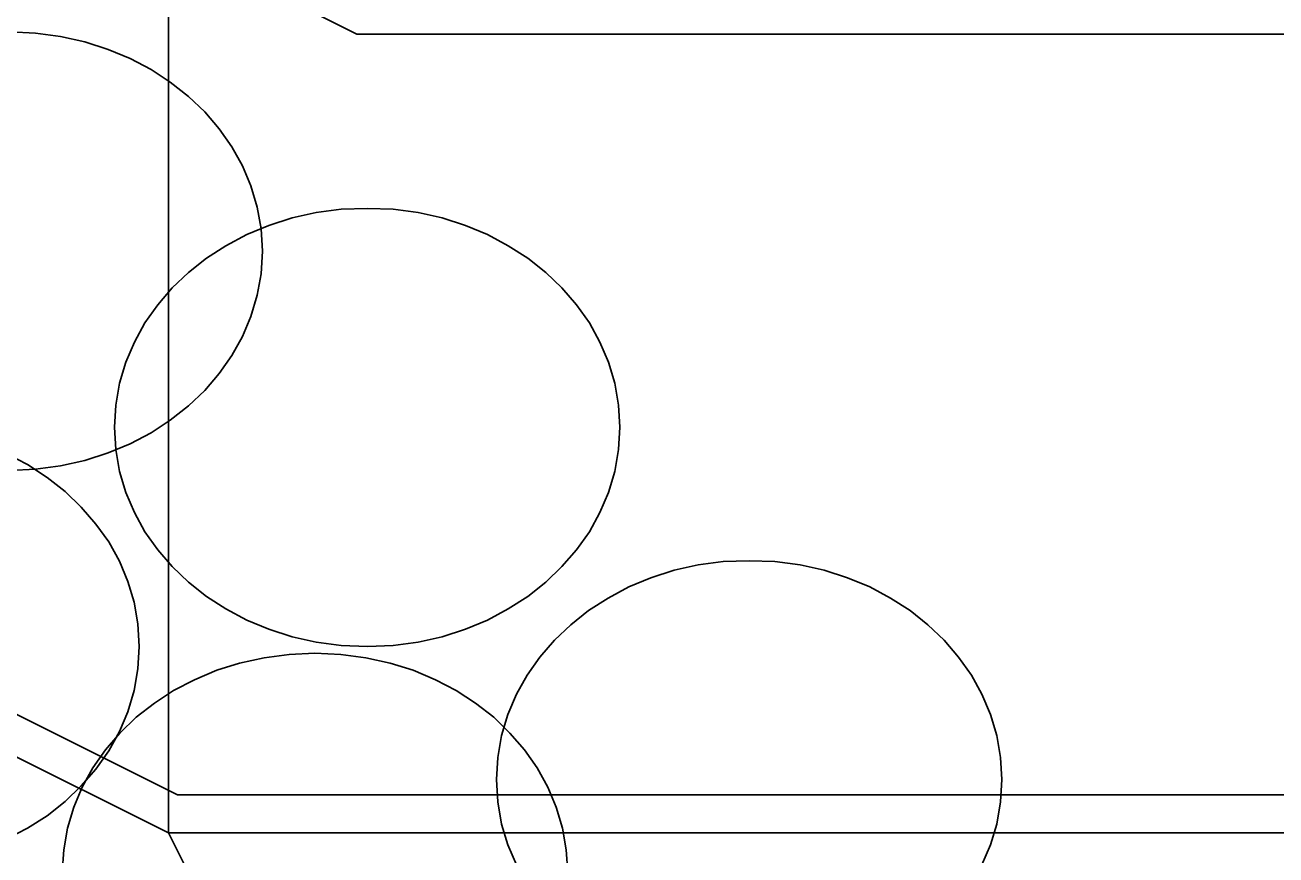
# Model space of a CAD drawing. Extents: x 1578769 to 1579225, y 724002 to 724828.
# Drawn here: x 1578867.676 to 1578868.334, y 724450.453 to 724450.889 of the extents above; entities that cross this region are included whole.
import ezdxf

# ---------------------------------------------------------------- set-up
doc = ezdxf.new("R2010")
doc.units = 0
for name, color, linetype in [('1', 7, 'Continuous'), ('Old_Level_1', 7, 'Continuous'), ('R_Fin Surface', 7, 'Continuous')]:
    doc.layers.add(name, color=color, linetype=linetype)

msp = doc.modelspace()

# ---------------------------------------------------------------- linework, layer by layer
at = {"layer": '1'}
msp.add_line((1578867.75172, 724450.46458), (1578867.75172, 724461.19849), dxfattribs=at)
at = {"layer": 'Old_Level_1'}
for points in [[(1578867.66821, 724450.88578), (1578867.68179, 724450.88514), (1578867.69491, 724450.88337), (1578867.70781, 724450.88053), (1578867.72006, 724450.8766), (1578867.73166, 724450.87178), (1578867.7426, 724450.8661), (1578867.75266, 724450.85932), (1578867.76229, 724450.85187), (1578867.77081, 724450.84378), (1578867.77846, 724450.83481), (1578867.78503, 724450.82541), (1578867.79072, 724450.81535), (1578867.7951, 724450.80485), (1578867.79837, 724450.79369), (1578867.80057, 724450.78231), (1578867.80122, 724450.77049), (1578867.80057, 724450.75868), (1578867.79837, 724450.74732), (1578867.7951, 724450.73616), (1578867.79072, 724450.72566), (1578867.78503, 724450.7156), (1578867.77846, 724450.70618), (1578867.77081, 724450.69722), (1578867.76229, 724450.68912), (1578867.75266, 724450.6817), (1578867.7426, 724450.67491), (1578867.73166, 724450.66922), (1578867.72006, 724450.66441), (1578867.70781, 724450.66047), (1578867.69491, 724450.65762), (1578867.68179, 724450.65588), (1578867.66821, 724450.65522)], [(1578867.66821, 724450.88578), (1578867.68179, 724450.88514), (1578867.69491, 724450.88337), (1578867.70781, 724450.88053), (1578867.72006, 724450.8766), (1578867.73166, 724450.87178), (1578867.7426, 724450.8661), (1578867.75266, 724450.85932), (1578867.76229, 724450.85187), (1578867.77081, 724450.84378), (1578867.77846, 724450.83481), (1578867.78503, 724450.82541), (1578867.79072, 724450.81535), (1578867.7951, 724450.80485), (1578867.79837, 724450.79369), (1578867.80057, 724450.78231), (1578867.80122, 724450.77049), (1578867.80057, 724450.75868), (1578867.79837, 724450.74732), (1578867.7951, 724450.73616), (1578867.79072, 724450.72566), (1578867.78503, 724450.7156), (1578867.77846, 724450.70618), (1578867.77081, 724450.69722), (1578867.76229, 724450.68912), (1578867.75266, 724450.6817), (1578867.7426, 724450.67491), (1578867.73166, 724450.66922), (1578867.72006, 724450.66441), (1578867.70781, 724450.66047), (1578867.69491, 724450.65762), (1578867.68179, 724450.65588), (1578867.66821, 724450.65522)], [(1578867.72334, 724450.67797), (1578867.724, 724450.68957), (1578867.72596, 724450.70116), (1578867.72925, 724450.7121), (1578867.73384, 724450.7226), (1578867.73931, 724450.73289), (1578867.7461, 724450.74228), (1578867.75375, 724450.75126), (1578867.76229, 724450.75935), (1578867.77169, 724450.76678), (1578867.78197, 724450.77335), (1578867.7929, 724450.77925), (1578867.8045, 724450.78407), (1578867.81675, 724450.78801), (1578867.82944, 724450.79085), (1578867.84257, 724450.7926), (1578867.85635, 724450.79303), (1578867.86991, 724450.7926), (1578867.88304, 724450.79085), (1578867.89572, 724450.78801), (1578867.90797, 724450.78407), (1578867.91956, 724450.77925), (1578867.9305, 724450.77335), (1578867.94079, 724450.76678), (1578867.95019, 724450.75935), (1578867.95872, 724450.75126), (1578867.96637, 724450.74228), (1578867.97316, 724450.73289), (1578867.97862, 724450.7226), (1578867.98321, 724450.7121), (1578867.9865, 724450.70116), (1578867.98846, 724450.68957), (1578867.98912, 724450.67797), (1578867.98846, 724450.66616), (1578867.9865, 724450.65457), (1578867.98321, 724450.64364), (1578867.97862, 724450.63314), (1578867.97316, 724450.62285), (1578867.96637, 724450.61345), (1578867.95872, 724450.60469), (1578867.95019, 724450.59639), (1578867.94079, 724450.58894), (1578867.9305, 724450.58238), (1578867.91956, 724450.57647), (1578867.90797, 724450.57166), (1578867.89572, 724450.56772), (1578867.88304, 724450.56489), (1578867.86991, 724450.56312), (1578867.85635, 724450.56269), (1578867.84257, 724450.56312), (1578867.82944, 724450.56489), (1578867.81675, 724450.56772), (1578867.8045, 724450.57166), (1578867.7929, 724450.57647), (1578867.78197, 724450.58238), (1578867.77169, 724450.58894), (1578867.76229, 724450.59639), (1578867.75375, 724450.60469), (1578867.7461, 724450.61345), (1578867.73931, 724450.62285), (1578867.73384, 724450.63314), (1578867.72925, 724450.64364), (1578867.72596, 724450.65457), (1578867.724, 724450.66616), (1578867.72334, 724450.67797), (1578867.72334, 724450.67797)], [(1578867.72334, 724450.67797), (1578867.724, 724450.68957), (1578867.72596, 724450.70116), (1578867.72925, 724450.7121), (1578867.73384, 724450.7226), (1578867.73931, 724450.73289), (1578867.7461, 724450.74228), (1578867.75375, 724450.75126), (1578867.76229, 724450.75935), (1578867.77169, 724450.76678), (1578867.78197, 724450.77335), (1578867.7929, 724450.77925), (1578867.8045, 724450.78407), (1578867.81675, 724450.78801), (1578867.82944, 724450.79085), (1578867.84257, 724450.7926), (1578867.85635, 724450.79303), (1578867.86991, 724450.7926), (1578867.88304, 724450.79085), (1578867.89572, 724450.78801), (1578867.90797, 724450.78407), (1578867.91956, 724450.77925), (1578867.9305, 724450.77335), (1578867.94079, 724450.76678), (1578867.95019, 724450.75935), (1578867.95872, 724450.75126), (1578867.96637, 724450.74228), (1578867.97316, 724450.73289), (1578867.97862, 724450.7226), (1578867.98321, 724450.7121), (1578867.9865, 724450.70116), (1578867.98846, 724450.68957), (1578867.98912, 724450.67797), (1578867.98846, 724450.66616), (1578867.9865, 724450.65457), (1578867.98321, 724450.64364), (1578867.97862, 724450.63314), (1578867.97316, 724450.62285), (1578867.96637, 724450.61345), (1578867.95872, 724450.60469), (1578867.95019, 724450.59639), (1578867.94079, 724450.58894), (1578867.9305, 724450.58238), (1578867.91956, 724450.57647), (1578867.90797, 724450.57166), (1578867.89572, 724450.56772), (1578867.88304, 724450.56489), (1578867.86991, 724450.56312), (1578867.85635, 724450.56269), (1578867.84257, 724450.56312), (1578867.82944, 724450.56489), (1578867.81675, 724450.56772), (1578867.8045, 724450.57166), (1578867.7929, 724450.57647), (1578867.78197, 724450.58238), (1578867.77169, 724450.58894), (1578867.76229, 724450.59639), (1578867.75375, 724450.60469), (1578867.7461, 724450.61345), (1578867.73931, 724450.62285), (1578867.73384, 724450.63314), (1578867.72925, 724450.64364), (1578867.72596, 724450.65457), (1578867.724, 724450.66616), (1578867.72334, 724450.67797), (1578867.72334, 724450.67797)], [(1578867.66669, 724450.66397), (1578867.67762, 724450.65828), (1578867.6879, 724450.65151), (1578867.69731, 724450.64407), (1578867.70585, 724450.63597), (1578867.7135, 724450.627), (1578867.72029, 724450.6176), (1578867.72596, 724450.60753), (1578867.73035, 724450.59682), (1578867.73363, 724450.58589), (1578867.7356, 724450.5745), (1578867.73625, 724450.56269), (1578867.7356, 724450.55088), (1578867.73363, 724450.53949), (1578867.73035, 724450.52835), (1578867.72596, 724450.51785), (1578867.72029, 724450.50778), (1578867.7135, 724450.49816), (1578867.70585, 724450.48941), (1578867.69731, 724450.4811), (1578867.6879, 724450.47366), (1578867.67762, 724450.4671), (1578867.66669, 724450.46141)], [(1578867.66669, 724450.66397), (1578867.67762, 724450.65828), (1578867.6879, 724450.65151), (1578867.69731, 724450.64407), (1578867.70585, 724450.63597), (1578867.7135, 724450.627), (1578867.72029, 724450.6176), (1578867.72596, 724450.60753), (1578867.73035, 724450.59682), (1578867.73363, 724450.58589), (1578867.7356, 724450.5745), (1578867.73625, 724450.56269), (1578867.7356, 724450.55088), (1578867.73363, 724450.53949), (1578867.73035, 724450.52835), (1578867.72596, 724450.51785), (1578867.72029, 724450.50778), (1578867.7135, 724450.49816), (1578867.70585, 724450.48941), (1578867.69731, 724450.4811), (1578867.6879, 724450.47366), (1578867.67762, 724450.4671), (1578867.66669, 724450.46141)], [(1578867.92437, 724450.4927), (1578867.92504, 724450.50428), (1578867.927, 724450.51587), (1578867.93029, 724450.52682), (1578867.93487, 724450.53753), (1578867.94035, 724450.5476), (1578867.94712, 724450.55701), (1578867.95479, 724450.56597), (1578867.96332, 724450.57407), (1578867.97271, 724450.58149), (1578867.983, 724450.58806), (1578867.99393, 724450.59397), (1578868.00553, 724450.59878), (1578868.01779, 724450.60272), (1578868.03046, 724450.60557), (1578868.04359, 724450.60732), (1578868.05716, 724450.60774), (1578868.07072, 724450.60732), (1578868.08407, 724450.60557), (1578868.09675, 724450.60272), (1578868.109, 724450.59878), (1578868.1206, 724450.59397), (1578868.13153, 724450.58806), (1578868.14182, 724450.58149), (1578868.15121, 724450.57407), (1578868.15975, 724450.56597), (1578868.16741, 724450.55701), (1578868.17418, 724450.5476), (1578868.17966, 724450.53753), (1578868.18425, 724450.52682), (1578868.18754, 724450.51587), (1578868.1895, 724450.50428), (1578868.19016, 724450.4927), (1578868.1895, 724450.48089), (1578868.18754, 724450.46928), (1578868.18425, 724450.45835), (1578868.17966, 724450.44785)], [(1578867.92437, 724450.4927), (1578867.92504, 724450.50428), (1578867.927, 724450.51587), (1578867.93029, 724450.52682), (1578867.93487, 724450.53753), (1578867.94035, 724450.5476), (1578867.94712, 724450.55701), (1578867.95479, 724450.56597), (1578867.96332, 724450.57407), (1578867.97271, 724450.58149), (1578867.983, 724450.58806), (1578867.99393, 724450.59397), (1578868.00553, 724450.59878), (1578868.01779, 724450.60272), (1578868.03046, 724450.60557), (1578868.04359, 724450.60732), (1578868.05716, 724450.60774), (1578868.07072, 724450.60732), (1578868.08407, 724450.60557), (1578868.09675, 724450.60272), (1578868.109, 724450.59878), (1578868.1206, 724450.59397), (1578868.13153, 724450.58806), (1578868.14182, 724450.58149), (1578868.15121, 724450.57407), (1578868.15975, 724450.56597), (1578868.16741, 724450.55701), (1578868.17418, 724450.5476), (1578868.17966, 724450.53753), (1578868.18425, 724450.52682), (1578868.18754, 724450.51587), (1578868.1895, 724450.50428), (1578868.19016, 724450.4927), (1578868.1895, 724450.48089), (1578868.18754, 724450.46928), (1578868.18425, 724450.45835), (1578868.17966, 724450.44785)], [(1578867.69578, 724450.44383), (1578867.69666, 724450.45564), (1578867.69862, 724450.46703), (1578867.70191, 724450.47818), (1578867.70628, 724450.48868), (1578867.71197, 724450.49874), (1578867.71854, 724450.50837), (1578867.72618, 724450.51712), (1578867.73472, 724450.52543), (1578867.74434, 724450.53287), (1578867.75441, 724450.53943), (1578867.76534, 724450.54512), (1578867.77715, 724450.55014), (1578867.78918, 724450.55387), (1578867.80209, 724450.5567), (1578867.81521, 724450.55847), (1578867.82879, 724450.55912), (1578867.84235, 724450.55847), (1578867.85547, 724450.5567), (1578867.86837, 724450.55387), (1578867.88041, 724450.55014), (1578867.89222, 724450.54512), (1578867.90315, 724450.53943), (1578867.91322, 724450.53287), (1578867.92284, 724450.52543), (1578867.93137, 724450.51712), (1578867.93904, 724450.50837), (1578867.9456, 724450.49874), (1578867.95129, 724450.48868), (1578867.95565, 724450.47818), (1578867.95893, 724450.46703), (1578867.9609, 724450.45564), (1578867.96179, 724450.44383)], [(1578867.69578, 724450.44383), (1578867.69666, 724450.45564), (1578867.69862, 724450.46703), (1578867.70191, 724450.47818), (1578867.70628, 724450.48868), (1578867.71197, 724450.49874), (1578867.71854, 724450.50837), (1578867.72618, 724450.51712), (1578867.73472, 724450.52543), (1578867.74434, 724450.53287), (1578867.75441, 724450.53943), (1578867.76534, 724450.54512), (1578867.77715, 724450.55014), (1578867.78918, 724450.55387), (1578867.80209, 724450.5567), (1578867.81521, 724450.55847), (1578867.82879, 724450.55912), (1578867.84235, 724450.55847), (1578867.85547, 724450.5567), (1578867.86837, 724450.55387), (1578867.88041, 724450.55014), (1578867.89222, 724450.54512), (1578867.90315, 724450.53943), (1578867.91322, 724450.53287), (1578867.92284, 724450.52543), (1578867.93137, 724450.51712), (1578867.93904, 724450.50837), (1578867.9456, 724450.49874), (1578867.95129, 724450.48868), (1578867.95565, 724450.47818), (1578867.95893, 724450.46703), (1578867.9609, 724450.45564), (1578867.96179, 724450.44383)], [(1578867.93487, 724450.44785), (1578867.93029, 724450.45835), (1578867.927, 724450.46928), (1578867.92504, 724450.48089), (1578867.92437, 724450.4927), (1578867.92437, 724450.4927)], [(1578867.93487, 724450.44785), (1578867.93029, 724450.45835), (1578867.927, 724450.46928), (1578867.92504, 724450.48089), (1578867.92437, 724450.4927), (1578867.92437, 724450.4927)]]:
    msp.add_lwpolyline(points, dxfattribs=at)
at = {"layer": 'R_Fin Surface'}
for p, q in [((1578861.8005, 724453.90976), (1578867.85087, 724450.88458)), ((1578867.75644, 724450.48458), (1578861.70607, 724453.50976)), ((1578861.70135, 724453.48976), (1578867.75172, 724450.46458)), ((1578861.70135, 724453.48976), (1578867.75172, 724450.46458)), ((1578867.85087, 724450.88458), (1578879.39017, 724450.88458)), ((1578879.7345, 724450.48458), (1578867.75644, 724450.48458)), ((1578867.75172, 724450.46458), (1578879.75172, 724450.46458)), ((1578867.75172, 724450.46458), (1578869.75005, 724446.47367)), ((1578867.75172, 724450.46458), (1578879.75172, 724450.46458)), ((1578867.75172, 724450.46458), (1578869.75005, 724446.47367))]:
    msp.add_line(p, q, dxfattribs=at)

doc.saveas('drawing.dxf')
